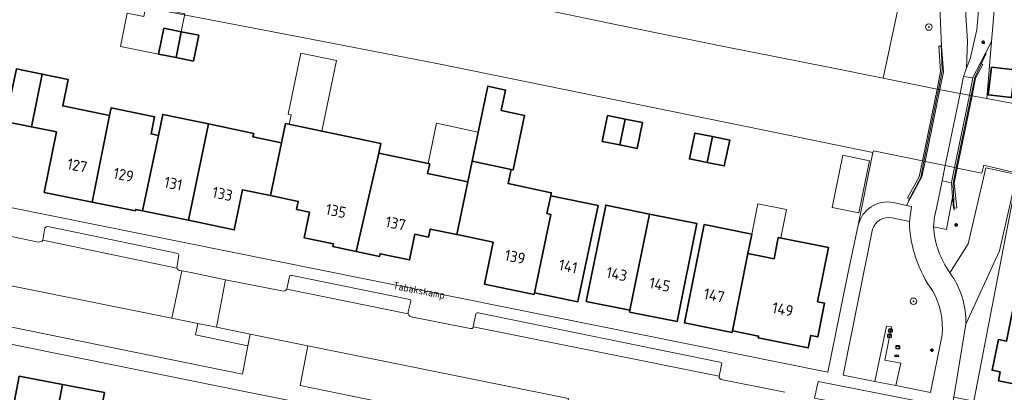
# Model space of a CAD drawing. Header units: metres. Extents: x 149984 to 156489, y 469398 to 478068.
# Tile 668 of 854: x 154516 to 154636, y 471860 to 471906. Entities that reach past the tile are written whole.
import ezdxf
from ezdxf.enums import TextEntityAlignment as Align

# ---------------------------------------------------------------- set-up
doc = ezdxf.new("R2010")
doc.units = ezdxf.units.M
doc.header["$LTSCALE"] = 0.75
for name, color, linetype, lineweight in [('B-WE-GK-BESCHOEIING-G', 252, 'GK-BESCHOEIING-SO', 18), ('B-WE-GR-BOOM-S', 252, 'Continuous', 25), ('B-WE-IE-MEUBILAIR-S', 252, 'Continuous', 25), ('B-WE-IE-TERREINAFSCHEIDING_KUNSTMATIG_HEKWERK-G', 252, 'IE-TERREINAFSCHEIDING_KUNSTMATIG-SO', 18), ('B-WE-KW-KUNSTWERK_DEK-GV', 6, 'Continuous', 18), ('B-WE-OG-BEBOUWING-GV', 6, 'Continuous', 35), ('B-WE-OG-BEBOUWING-T18', 1, 'Continuous', 18), ('B-WE-OG-BEBOUWING_LUIFEL-GV', 6, 'Continuous', 18), ('B-WE-OG-BEBOUWING_OVERBOUWING-GV', 6, 'Continuous', 18), ('B-WE-OG-TERREIN_BEGROEID-GV', 252, 'Continuous', 18), ('B-WE-OG-TERREIN_ERF-GV', 252, 'Continuous', 18), ('B-WE-OG-TOPOGRAFIE-T18', 7, 'Continuous', 18), ('B-WE-OG-WATER-GV', 252, 'Continuous', 18), ('B-WE-VH-GESLOTENVERHARDING_ASFALT-GV', 252, 'Continuous', 18), ('B-WE-VH-GESLOTENVERHARDING_BETON-GV', 252, 'Continuous', 18), ('B-WE-VH-HALFVERHARDING_GRASBETONSTEEN-GV', 252, 'Continuous', 18), ('B-WE-VH-OPENVERHARDING_STRAATBAKSTEEN-GV', 252, 'Continuous', 18), ('B-WE-VH-OPENVERHARDING_TEGEL-GV', 252, 'Continuous', 18)]:
    doc.layers.add(name, color=color, linetype=linetype, lineweight=lineweight)
doc.styles.add('NLCS-ISO', font='NLCS-ISO.ttf')
doc.styles.add('NLCS-ISO-M500-T18', font='NLCS-ISO.ttf', dxfattribs={"height": 0.9})
doc.styles.add('NLCS-ISO-M750-T18', font='NLCS-ISO.ttf', dxfattribs={"height": 1.35})
doc.linetypes.add('GK-BESCHOEIING-SO', pattern='A,18,-3,[1,NLCS.SHX,S=0.6,R=0,X=0,Y=0],-3', length=24)
doc.linetypes.add('IE-TERREINAFSCHEIDING_KUNSTMATIG-SO', pattern='A,4,[82,NLCS.SHX,S=0.75,R=90,X=0,Y=0],4,-2', length=10)

# ---------------------------------------------------------------- blocks, each defined once
blk = doc.blocks.new('SIE-MEUBILAIR_KAST_ELEKTRA-SO')
for points in [[(-1, 1), (1, 1), (1, 0.84), (-1, 0.84)], [(-1, 0.76), (1, 0.76), (1, -1), (-1, -1)]]:
    blk.add_lwpolyline(points, close=True)
at = {"style": 'NLCS-ISO'}
blk.add_text('et', height=0.75, dxfattribs=at).set_placement((0, 0), align=Align.MIDDLE_CENTER)
blk = doc.blocks.new('SIE-MEUBILAIR_KAST_RIOOL-SO')
for points in [[(-1, 1), (1, 1), (1, 0.84), (-1, 0.84)], [(-1, 0.76), (1, 0.76), (1, -1), (-1, -1)]]:
    blk.add_lwpolyline(points, close=True)
at = {"style": 'NLCS-ISO'}
blk.add_text('ri', height=0.75, dxfattribs=at).set_placement((0, 0), align=Align.MIDDLE_CENTER)
blk = doc.blocks.new('SIE-MEUBILAIR_PAAL_LICHTMAST-SO')
for points in [[(-0.62, 0), (-1, 0)], [(-0.71, 0.71), (-0.44, 0.44)], [(0, 1), (0, 0.62)], [(0.44, 0.44), (0.71, 0.71)], [(1, 0), (0.62, 0)], [(-0.71, -0.71), (-0.44, -0.44)], [(0, -0.62), (0, -1)], [(0.44, -0.44), (0.71, -0.71)]]:
    blk.add_lwpolyline(points)
blk.add_circle((0, 0), 0.5)
blk = doc.blocks.new('SIE-MEUBILAIR_PUT_RIOOLPUT-SO')
blk.add_ellipse((0, 0), major_axis=(1.25, 0), ratio=0.54)
at = {"style": 'NLCS-ISO'}
blk.add_text('ri', height=0.75, dxfattribs=at).set_placement((-0.04, 0.07), align=Align.MIDDLE_CENTER)
blk = doc.blocks.new('SGR-BOOM_GBKN-SO')
at = {"linetype": 'ByBlock', "lineweight": 18}
h = blk.add_hatch(color=0, dxfattribs=at)
h.dxf.hatch_style = 1
edge = h.paths.add_edge_path()
edge.add_arc((0, 0), 0.25, 0, 360)
at = {"color": 0, "linetype": 'ByBlock', "lineweight": 18}
for radius in [2, 0.25]:
    blk.add_circle((0, 0), radius, dxfattribs=at)
at = {"color": 0, "linetype": 'ByBlock', "lineweight": 18, "style": 'NLCS-ISO'}
blk.add_attdef('SOORT', (2.5, 0), '', height=1.5, dxfattribs=at)

msp = doc.modelspace()

# ---------------------------------------------------------------- linework, layer by layer
at = {"layer": 'B-WE-GK-BESCHOEIING-G', "flags": 128}
for points in [[(154445.683, 471935.293), (154457.761, 471932.784), (154467.364, 471930.588), (154478.549, 471928.253), (154485.988, 471926.546), (154497.2, 471924.149), (154508.97, 471921.658), (154521, 471919.074), (154531.451, 471916.863), (154543.248, 471914.354), (154554.601, 471912.014), (154566.129, 471909.615), (154576.603, 471907.466), (154583.651, 471906.033), (154588.496, 471905.001), (154601.674, 471902.335), (154614.227, 471899.86), (154620.841, 471898.517), (154627.405, 471897.185), (154627.752, 471897.114), (154627.862, 471897.092), (154630.211, 471896.65), (154631.335, 471896.439), (154631.662, 471896.377), (154633.448, 471896.041), (154637.76, 471895.23), (154649.412, 471892.981), (154663.852, 471890.202), (154677.127, 471887.659), (154690.331, 471885.196), (154702.88, 471882.887), (154716.12, 471880.424), (154728.608, 471878.16), (154742.195, 471875.651), (154754.701, 471873.48), (154766.296, 471871.38), (154778.841, 471869.151), (154785.011, 471868.152)], [(154637.036, 471885.886), (154637.299, 471886.929), (154633.077, 471887.927), (154632.873, 471886.949), (154629.856, 471887.576), (154629.542, 471887.641), (154628.414, 471887.875), (154625.957, 471888.386), (154625.633, 471888.453), (154623.439, 471888.909), (154619.671, 471889.661), (154619.61, 471889.46)]]:
    msp.add_lwpolyline(points, dxfattribs=at)
at = {"layer": 'B-WE-IE-TERREINAFSCHEIDING_KUNSTMATIG_HEKWERK-G', "flags": 128}
for points in [[(154627.583, 471897.149), (154628.046, 471899.439), (154627.899, 471902.618)], [(154631.544, 471896.399), (154631.993, 471898.589), (154633.394, 471901.504)], [(154625.82, 471888.414), (154627.583, 471897.149)], [(154629.74, 471887.6), (154631.544, 471896.399)], [(154623.926, 471883.607), (154625.422, 471886.442), (154625.82, 471888.414)], [(154629.5, 471882.434), (154629.351, 471885.706), (154629.74, 471887.6)]]:
    msp.add_lwpolyline(points, dxfattribs=at)
at = {"layer": 'B-WE-KW-KUNSTWERK_DEK-GV', "flags": 128}
msp.add_lwpolyline([(154627.405, 471897.185), (154625.633, 471888.453), (154625.957, 471888.386), (154628.414, 471887.875), (154629.542, 471887.641), (154629.856, 471887.576), (154631.662, 471896.377), (154631.335, 471896.439), (154630.211, 471896.65), (154627.862, 471897.092), (154627.752, 471897.114)], close=True, dxfattribs=at)
at = {"layer": 'B-WE-OG-BEBOUWING-GV', "flags": 128}
for points in [[(154535.512, 471904.161), (154533.393, 471904.589), (154532.749, 471901.436), (154534.868, 471901.008)], [(154534.868, 471901.008), (154536.987, 471900.58), (154537.631, 471903.733), (154535.512, 471904.161)], [(154518.6, 471898.998), (154515.453, 471899.633), (154514.8, 471896.398), (154509.115, 471897.546), (154509.071, 471897.33), (154507.184, 471887.979), (154507.14, 471887.763), (154512.924, 471886.596), (154514.255, 471893.193), (154517.294, 471892.579)], [(154634.028, 471899.848), (154633.637, 471896.476), (154636.477, 471896.146), (154636.869, 471899.518)], [(154517.294, 471892.579), (154520.333, 471891.966), (154518.849, 471884.614), (154524.652, 471883.443), (154526.779, 471893.98), (154521.093, 471895.128), (154521.746, 471898.363), (154518.6, 471898.998)], [(154570.871, 471888.402), (154575.601, 471887.411), (154575.859, 471887.357), (154577.245, 471893.97), (154574.415, 471894.563), (154574.939, 471897.066), (154572.781, 471897.518), (154572.257, 471895.015)], [(154524.652, 471883.443), (154529.945, 471882.374), (154529.98, 471882.547), (154530.8, 471882.382), (154532.721, 471891.55), (154531.834, 471891.736), (154532.256, 471893.822), (154526.963, 471894.89), (154526.779, 471893.98)], [(154530.8, 471882.382), (154536.374, 471881.215), (154538.831, 471892.94), (154533.257, 471894.108), (154532.721, 471891.55)], [(154588.825, 471890.385), (154589.47, 471893.538), (154587.348, 471893.962), (154586.703, 471890.809)], [(154536.374, 471881.215), (154541.948, 471880.047), (154542.971, 471884.931), (154546.348, 471884.224), (154547.701, 471890.632), (154544.226, 471891.36), (154544.317, 471891.791), (154538.831, 471892.94)], [(154546.348, 471884.224), (154549.725, 471883.516), (154549.522, 471882.547), (154551.088, 471882.219), (154550.432, 471879.087), (154554.024, 471878.335), (154553.956, 471878.012), (154556.785, 471877.419), (154559.545, 471889.377), (154559.791, 471890.552), (154548.193, 471892.981), (154547.701, 471890.632)], [(154589.47, 471893.538), (154588.825, 471890.385), (154590.946, 471889.96), (154591.591, 471893.113)], [(154599.454, 471888.256), (154600.084, 471891.396), (154597.967, 471891.82), (154597.304, 471888.687)], [(154599.454, 471888.256), (154601.537, 471887.838), (154602.2, 471890.971), (154600.084, 471891.396)], [(154559.545, 471889.377), (154556.785, 471877.419), (154559.613, 471876.827), (154559.681, 471877.15), (154563.263, 471876.399), (154563.919, 471879.531), (154565.573, 471879.185), (154565.776, 471880.154), (154569.002, 471879.478), (154570.345, 471885.889), (154565.465, 471886.911), (154565.711, 471888.086)], [(154569.603, 471879.352), (154573.43, 471878.55), (154572.364, 471873.461), (154578.403, 471872.196), (154578.448, 471872.411), (154580.443, 471881.934), (154579.973, 471882.033), (154580.428, 471884.206), (154580.505, 471884.574), (154575.238, 471885.677), (154575.601, 471887.411), (154570.871, 471888.402), (154570.345, 471885.889), (154569.002, 471879.478)], [(154586.184, 471883), (154580.428, 471884.206), (154579.973, 471882.033), (154580.443, 471881.934), (154578.448, 471872.411), (154583.733, 471871.304), (154583.785, 471871.554)], [(154590.071, 471870.269), (154592.454, 471881.979), (154587.131, 471883.062), (154587.081, 471882.817), (154584.749, 471871.352)], [(154592.454, 471881.979), (154590.071, 471870.269), (154590.029, 471870.053), (154595.796, 471868.907), (154598.204, 471880.809)], [(154599.097, 471880.69), (154596.708, 471868.726), (154602.493, 471867.57), (154602.534, 471867.771), (154602.537, 471867.786), (154604.413, 471877.181), (154604.883, 471879.534)], [(154604.122, 471867.454), (154605.708, 471867.122), (154605.665, 471866.906), (154611.755, 471865.69), (154612.058, 471867.21), (154612.921, 471867.038), (154613.738, 471871.127), (154612.875, 471871.299), (154614.195, 471877.909), (154608.105, 471879.125), (154607.59, 471876.546), (154606.002, 471876.863), (154604.413, 471877.181), (154602.537, 471867.786)], [(154644.415, 471859.983), (154646.764, 471871.654), (154646.554, 471871.696), (154646.083, 471869.343), (154642.852, 471869.961), (154642.916, 471870.219), (154643.386, 471872.573), (154637.319, 471873.786), (154635.84, 471866.509), (154634.867, 471866.71), (154634.109, 471862.977), (154635.082, 471862.779), (154634.864, 471861.702), (154640.934, 471860.468), (154641.001, 471860.672)], [(154519.282, 471851.844), (154521.066, 471861.236), (154515.781, 471862.24), (154513.548, 471850.491), (154518.833, 471849.486)], [(154521.066, 471861.236), (154519.282, 471851.844), (154518.833, 471849.486), (154523.932, 471848.517), (154524.38, 471850.875), (154526.165, 471860.267)]]:
    msp.add_lwpolyline(points, close=True, dxfattribs=at)
at = {"layer": 'B-WE-OG-BEBOUWING_LUIFEL-GV', "flags": 128}
for points in [[(154533.393, 471904.589), (154535.512, 471904.161), (154535.955, 471906.329), (154531.211, 471907.297), (154530.958, 471906.032), (154528.944, 471906.434), (154528.116, 471902.382), (154532.749, 471901.436)], [(154552.605, 471892.057), (154554.402, 471900.641), (154550.049, 471901.553), (154548.495, 471894.137), (154548.857, 471894.061), (154548.612, 471892.893)], [(154570.871, 471888.402), (154571.616, 471891.959), (154566.55, 471893.02), (154565.525, 471888.125), (154565.711, 471888.086), (154565.465, 471886.911), (154570.345, 471885.889)], [(154608.105, 471879.125), (154608.4, 471879.066), (154609.092, 471882.53), (154605.62, 471883.223), (154604.883, 471879.534), (154604.413, 471877.181), (154607.59, 471876.546)]]:
    msp.add_lwpolyline(points, close=True, dxfattribs=at)
at = {"layer": 'B-WE-OG-BEBOUWING_OVERBOUWING-GV', "flags": 128}
msp.add_lwpolyline([(154617.886, 471882.112), (154619.189, 471888.465), (154615.944, 471889.13), (154614.641, 471882.778)], close=True, dxfattribs=at)
at = {"layer": 'B-WE-OG-TERREIN_BEGROEID-GV', "flags": 128}
for points in [[(154629.063, 471920.111), (154628.511, 471920.271), (154626.305, 471909.346), (154623.29, 471909.956), (154620.841, 471898.517), (154627.405, 471897.185), (154627.842, 471899.339), (154627.61, 471902.385), (154627.944, 471902.4), (154627.753, 471907.129), (154627.86, 471910.906), (154628.436, 471916.045)], [(154632.053, 471920.761), (154631.934, 471919.605), (154630.94, 471909.614), (154630.912, 471906.14), (154631.115, 471903.015), (154631.005, 471899.742), (154631.446, 471900.846), (154632.236, 471904.376), (154633.623, 471920.358)], [(154634.036, 471902.962), (154632.67, 471900.283), (154632.96, 471900.16), (154632.1, 471898.509), (154631.662, 471896.377), (154633.448, 471896.041)], [(154537.222, 471867.294), (154537.535, 471868.659), (154534.376, 471869.296), (154511.57, 471873.889), (154510.465, 471869.1), (154542.95, 471862.506), (154543.595, 471865.944)], [(154549.96, 471861.115), (154581.56, 471854.646), (154582.575, 471859.552), (154550.912, 471865.939)]]:
    msp.add_lwpolyline(points, close=True, dxfattribs=at)
for points in [[(154624.116, 471883.775), (154623.822, 471883.958), (154625.241, 471886.521), (154625.633, 471888.453), (154623.439, 471888.909), (154619.671, 471889.661), (154619.61, 471889.46), (154617.818, 471880.621)], [(154631.901, 471859.198), (154637.036, 471885.886), (154637.299, 471886.929), (154633.077, 471887.927), (154632.873, 471886.949), (154629.856, 471887.576), (154629.478, 471885.733), (154629.815, 471882.72), (154629.405, 471882.692), (154629.301, 471884.052), (154628.567, 471880.098), (154626.97, 471880.436)], [(154628.973, 471874.828), (154631.186, 471878.352), (154633.333, 471887.617), (154637.119, 471886.793), (154634.996, 471877.494), (154630.927, 471868.57), (154629.457, 471859.688), (154631.901, 471859.198)], [(154622.069, 471883.385), (154623.675, 471883.032), (154624.116, 471883.775)], [(154624.047, 471881.055), (154621.934, 471881.503)], [(154619.566, 471880.126), (154615.991, 471862.387), (154619.851, 471861.614), (154621.253, 471868.355), (154621.853, 471868.24), (154621.053, 471864.212), (154622.985, 471863.848), (154622.393, 471861.104), (154626.622, 471860.256), (154628.034, 471867.271)]]:
    msp.add_lwpolyline(points, dxfattribs=at)
at = {"layer": 'B-WE-OG-TERREIN_BEGROEID-GV'}
for points in [[(154617.818, 471880.621, -0.4012914), (154622.069, 471883.385)], [(154621.934, 471881.503, 0.3922744), (154619.566, 471880.126)], [(154626.897, 471872.597, -0.1515731), (154624.047, 471881.055)], [(154626.97, 471880.436, 0.1368208), (154628.973, 471874.828)], [(154628.034, 471867.271, 0.1463047), (154626.897, 471872.597)]]:
    msp.add_lwpolyline(points, format="xyb", dxfattribs=at)
at = {"layer": 'B-WE-OG-TERREIN_ERF-GV', "flags": 128}
for points in [[(154508.97, 471921.658), (154521, 471919.074), (154531.451, 471916.863), (154543.248, 471914.354), (154554.601, 471912.014), (154566.129, 471909.615), (154576.603, 471907.466), (154583.651, 471906.033), (154588.496, 471905.001), (154601.674, 471902.335), (154614.227, 471899.86), (154620.841, 471898.517), (154623.29, 471909.956), (154625.673, 471921.093), (154611.37, 471925.235), (154575.372, 471935.599), (154555.3, 471941.365), (154531.679, 471948.012), (154501.648, 471951.919)], [(154515.453, 471899.633), (154518.6, 471898.998), (154521.746, 471898.363), (154521.093, 471895.128), (154526.779, 471893.98), (154526.963, 471894.89), (154532.256, 471893.822), (154531.834, 471891.736), (154532.721, 471891.55), (154533.257, 471894.108), (154538.831, 471892.94), (154544.317, 471891.791), (154544.226, 471891.36), (154547.701, 471890.632), (154548.193, 471892.981), (154559.791, 471890.552), (154559.545, 471889.377), (154565.711, 471888.086), (154565.465, 471886.911), (154570.345, 471885.889), (154570.871, 471888.402), (154572.257, 471895.015), (154572.781, 471897.518), (154574.939, 471897.066), (154574.415, 471894.563), (154577.245, 471893.97), (154575.859, 471887.357), (154575.601, 471887.411), (154575.238, 471885.677), (154580.505, 471884.574), (154580.428, 471884.206), (154586.184, 471883), (154583.785, 471871.554), (154583.733, 471871.304), (154578.448, 471872.411), (154578.403, 471872.196), (154572.364, 471873.461), (154573.43, 471878.55), (154569.603, 471879.352), (154569.002, 471879.478), (154565.776, 471880.154), (154565.573, 471879.185), (154563.919, 471879.531), (154563.263, 471876.399), (154559.681, 471877.15), (154559.613, 471876.827), (154556.785, 471877.419), (154553.956, 471878.012), (154554.024, 471878.335), (154550.432, 471879.087), (154551.088, 471882.219), (154549.522, 471882.547), (154549.725, 471883.516), (154546.348, 471884.224), (154542.971, 471884.931), (154541.948, 471880.047), (154536.374, 471881.215), (154530.8, 471882.382), (154529.98, 471882.547), (154529.945, 471882.374), (154524.652, 471883.443), (154518.849, 471884.614), (154520.333, 471891.966), (154517.294, 471892.579), (154514.255, 471893.193)], [(154585.421, 471851.922), (154543.215, 471860.396), (154501.118, 471868.888)], [(154640.934, 471860.468), (154634.864, 471861.702), (154635.082, 471862.779), (154634.109, 471862.977), (154634.867, 471866.71), (154635.84, 471866.509)], [(154515.781, 471862.24), (154521.066, 471861.236), (154526.165, 471860.267)]]:
    msp.add_lwpolyline(points, dxfattribs=at)
for points in [[(154462.036, 471908.219), (154459.667, 471896.526), (154454.13, 471897.648), (154448.612, 471898.766), (154450.101, 471906.117), (154446.984, 471906.748), (154444.854, 471896.708), (154476.899, 471890.401), (154541.28, 471877.423), (154614.138, 471862.742), (154616.551, 471874.713), (154617.818, 471880.621), (154619.61, 471889.46), (154606.183, 471892.214), (154566.565, 471900.29), (154550.258, 471903.456), (154450.11, 471922.663), (154449.479, 471919.38), (154448.285, 471913.168), (154451.402, 471912.536), (154450.981, 471910.459), (154456.508, 471909.339)], [(154785.011, 471868.152), (154785.141, 471868.849), (154788.772, 471899.368), (154735.48, 471906.013), (154670.821, 471914.044), (154635.35, 471918.452), (154634.036, 471902.962), (154633.448, 471896.041), (154637.76, 471895.23), (154649.412, 471892.981), (154663.852, 471890.202), (154677.127, 471887.659), (154690.331, 471885.196), (154702.88, 471882.887), (154716.12, 471880.424), (154728.608, 471878.16), (154742.195, 471875.651), (154754.701, 471873.48), (154766.296, 471871.38), (154778.841, 471869.151)], [(154534.868, 471901.008), (154532.749, 471901.436), (154533.393, 471904.589), (154535.512, 471904.161), (154537.631, 471903.733), (154536.987, 471900.58)], [(154634.028, 471899.848), (154636.869, 471899.518), (154636.477, 471896.146), (154633.637, 471896.476)], [(154588.825, 471890.385), (154586.703, 471890.809), (154587.348, 471893.962), (154589.47, 471893.538), (154591.591, 471893.113), (154590.946, 471889.96)], [(154600.084, 471891.396), (154602.2, 471890.971), (154601.537, 471887.838), (154599.454, 471888.256), (154597.304, 471888.687), (154597.967, 471891.82)], [(154637.036, 471885.886), (154631.901, 471859.198), (154677.504, 471849.918), (154758.487, 471833.605), (154780.201, 471829.4), (154783.037, 471852.456), (154783.246, 471854.159), (154777.601, 471855.448), (154656.446, 471881.819), (154655.389, 471876.626), (154653.327, 471877.046), (154651.265, 471877.466), (154652.293, 471882.723), (154649.549, 471883.32)], [(154587.081, 471882.817), (154587.131, 471883.062), (154592.454, 471881.979), (154598.204, 471880.809), (154595.796, 471868.907), (154590.029, 471870.053), (154590.071, 471870.269), (154584.749, 471871.352)], [(154596.708, 471868.726), (154599.097, 471880.69), (154604.883, 471879.534), (154604.413, 471877.181), (154606.002, 471876.863), (154607.59, 471876.546), (154608.105, 471879.125), (154614.195, 471877.909), (154612.875, 471871.299), (154613.738, 471871.127), (154612.921, 471867.038), (154612.058, 471867.21), (154611.755, 471865.69), (154605.665, 471866.906), (154605.708, 471867.122), (154604.122, 471867.454), (154602.537, 471867.786), (154602.534, 471867.771), (154602.493, 471867.57)]]:
    msp.add_lwpolyline(points, close=True, dxfattribs=at)
at = {"layer": 'B-WE-OG-WATER-GV', "flags": 128}
for points in [[(154450.11, 471922.663), (154550.258, 471903.456), (154566.565, 471900.29), (154606.183, 471892.214), (154619.61, 471889.46), (154619.671, 471889.661), (154623.439, 471888.909), (154625.633, 471888.453), (154625.957, 471888.386), (154628.414, 471887.875), (154629.542, 471887.641), (154629.856, 471887.576), (154632.873, 471886.949), (154633.077, 471887.927), (154637.299, 471886.929)], [(154637.76, 471895.23), (154633.448, 471896.041), (154631.662, 471896.377), (154631.335, 471896.439), (154630.211, 471896.65), (154627.862, 471897.092), (154627.752, 471897.114), (154627.405, 471897.185), (154620.841, 471898.517), (154614.227, 471899.86), (154601.674, 471902.335), (154588.496, 471905.001), (154583.651, 471906.033), (154576.603, 471907.466), (154566.129, 471909.615), (154554.601, 471912.014), (154543.248, 471914.354), (154531.451, 471916.863), (154521, 471919.074), (154508.97, 471921.658)]]:
    msp.add_lwpolyline(points, dxfattribs=at)
at = {"layer": 'B-WE-VH-GESLOTENVERHARDING_ASFALT-GV', "flags": 128}
for points in [[(154627.753, 471907.129), (154627.944, 471902.4), (154628.2, 471899.293), (154627.752, 471897.114), (154627.862, 471897.092), (154630.211, 471896.65), (154630.632, 471898.706), (154630.634, 471898.711), (154631.005, 471899.742), (154631.115, 471903.015), (154630.912, 471906.14)], [(154626.97, 471880.436), (154627.101, 471881.659), (154627.352, 471882.685), (154628.035, 471886.023), (154628.414, 471887.875), (154625.957, 471888.386), (154625.572, 471886.517), (154624.116, 471883.775), (154623.675, 471883.032), (154624.316, 471882.892), (154624.047, 471881.055)], [(154628.909, 471856.372), (154629.457, 471859.688), (154630.927, 471868.57)], [(154628.034, 471867.271), (154626.622, 471860.256)]]:
    msp.add_lwpolyline(points, dxfattribs=at)
for points in [[(154630.211, 471896.65), (154627.862, 471897.092), (154627.752, 471897.114), (154625.957, 471888.386), (154628.414, 471887.875)], [(154631.335, 471896.439), (154630.211, 471896.65), (154628.414, 471887.875), (154629.542, 471887.641)]]:
    msp.add_lwpolyline(points, close=True, dxfattribs=at)
at = {"layer": 'B-WE-VH-GESLOTENVERHARDING_ASFALT-GV'}
for points in [[(154624.047, 471881.055, 0.1515731), (154626.897, 471872.597)], [(154628.973, 471874.828, -0.1368208), (154626.97, 471880.436)], [(154630.927, 471868.57, 0.16084), (154628.973, 471874.828)], [(154626.897, 471872.597, -0.1463047), (154628.034, 471867.271)]]:
    msp.add_lwpolyline(points, format="xyb", dxfattribs=at)
at = {"layer": 'B-WE-VH-GESLOTENVERHARDING_BETON-GV', "flags": 128}
for points in [[(154628.2, 471899.293), (154627.944, 471902.4), (154627.61, 471902.385), (154627.842, 471899.339), (154627.405, 471897.185), (154627.752, 471897.114)], [(154632.1, 471898.509), (154632.96, 471900.16), (154632.67, 471900.283), (154631.771, 471898.577), (154631.768, 471898.564), (154631.335, 471896.439), (154631.662, 471896.377)], [(154630.211, 471896.65), (154631.335, 471896.439), (154631.768, 471898.564), (154630.634, 471898.711), (154630.632, 471898.706)], [(154627.752, 471897.114), (154627.405, 471897.185), (154625.633, 471888.453), (154625.957, 471888.386)], [(154631.662, 471896.377), (154631.335, 471896.439), (154629.542, 471887.641), (154629.856, 471887.576)], [(154625.572, 471886.517), (154625.957, 471888.386), (154625.633, 471888.453), (154625.241, 471886.521), (154623.822, 471883.958), (154624.116, 471883.775)], [(154629.542, 471887.641), (154628.414, 471887.875), (154628.035, 471886.023), (154629.169, 471885.781), (154629.167, 471885.803)], [(154629.856, 471887.576), (154629.542, 471887.641), (154629.167, 471885.803), (154629.169, 471885.781), (154629.301, 471884.052), (154629.405, 471882.692), (154629.815, 471882.72), (154629.478, 471885.733)]]:
    msp.add_lwpolyline(points, close=True, dxfattribs=at)
at = {"layer": 'B-WE-VH-HALFVERHARDING_GRASBETONSTEEN-GV', "flags": 128}
for points in [[(154634.996, 471877.494), (154637.119, 471886.793), (154633.333, 471887.617), (154631.186, 471878.352), (154628.973, 471874.828)], [(154630.927, 471868.57), (154634.996, 471877.494)]]:
    msp.add_lwpolyline(points, dxfattribs=at)
at = {"layer": 'B-WE-VH-HALFVERHARDING_GRASBETONSTEEN-GV'}
msp.add_lwpolyline([(154628.973, 471874.828, -0.16084), (154630.927, 471868.57)], format="xyb", dxfattribs=at)
at = {"layer": 'B-WE-VH-HALFVERHARDING_GRASBETONSTEEN-GV', "flags": 128}
msp.add_lwpolyline([(154537.535, 471868.659), (154537.222, 471867.294), (154543.595, 471865.944), (154543.866, 471867.385), (154539.805, 471868.202)], close=True, dxfattribs=at)
at = {"layer": 'B-WE-VH-OPENVERHARDING_STRAATBAKSTEEN-GV', "flags": 128}
for points in [[(154535.139, 471877.125), (154534.927, 471877.224), (154519.283, 471880.45), (154519.17, 471880.436), (154519.073, 471880.407), (154518.991, 471880.341), (154518.924, 471880.251), (154518.657, 471878.819), (154534.985, 471875.404), (154535.207, 471876.958), (154535.171, 471877.048)], [(154534.376, 471869.296), (154537.535, 471868.659), (154539.805, 471868.202), (154540.884, 471873.972), (154539.557, 471874.27), (154536.72, 471874.867), (154535.586, 471875.074)], [(154563.313, 471871.599), (154548.979, 471874.512), (154548.839, 471874.512), (154548.771, 471874.496), (154548.703, 471874.465), (154548.653, 471874.392), (154548.391, 471873.06), (154548.324, 471872.821), (154563.083, 471869.842), (154563.078, 471870.063), (154563.417, 471871.377), (154563.403, 471871.459), (154563.385, 471871.545)], [(154601.187, 471863.879), (154601.006, 471863.974), (154571.592, 471869.964), (154571.484, 471869.955), (154571.362, 471869.914), (154571.308, 471869.833), (154571.014, 471868.256), (154600.916, 471862.271), (154601.223, 471863.785)], [(154612.935, 471861.602), (154612.523, 471859.588), (154624.569, 471857.219), (154624.923, 471859.272)]]:
    msp.add_lwpolyline(points, close=True, dxfattribs=at)
for points in [[(154511.57, 471873.889), (154534.376, 471869.296), (154535.586, 471875.074), (154535.261, 471875.121), (154535.085, 471875.228), (154535.004, 471875.309), (154534.985, 471875.404), (154518.657, 471878.819), (154518.585, 471878.692), (154518.467, 471878.62), (154518.318, 471878.58), (154518.133, 471878.575), (154511.308, 471879.978)], [(154608.906, 471860.289), (154601.169, 471861.86), (154600.988, 471861.96), (154600.911, 471862.077), (154600.916, 471862.271), (154571.014, 471868.256), (154570.955, 471868.139), (154570.87, 471868.053), (154570.653, 471868.035), (154563.475, 471869.458), (154563.268, 471869.544), (154563.164, 471869.675), (154563.083, 471869.842), (154548.324, 471872.821), (154548.215, 471872.712), (154548.093, 471872.622), (154547.931, 471872.608), (154540.884, 471873.972), (154539.805, 471868.202), (154543.866, 471867.385), (154550.912, 471865.939), (154582.575, 471859.552)]]:
    msp.add_lwpolyline(points, dxfattribs=at)
at = {"layer": 'B-WE-VH-OPENVERHARDING_TEGEL-GV', "flags": 128}
for points in [[(154635.651, 471921.923), (154632.656, 471922.745), (154632.197, 471922.872), (154632.144, 471921.641), (154632.053, 471920.761), (154633.623, 471920.358), (154632.236, 471904.376), (154631.446, 471900.846), (154631.005, 471899.742), (154630.634, 471898.711), (154631.768, 471898.564), (154631.771, 471898.577), (154632.67, 471900.283), (154634.036, 471902.962), (154635.35, 471918.452)], [(154617.818, 471880.621), (154616.551, 471874.713), (154614.138, 471862.742), (154541.28, 471877.423), (154476.899, 471890.401)], [(154621.934, 471881.503), (154624.047, 471881.055), (154624.316, 471882.892), (154623.675, 471883.032), (154622.069, 471883.385)], [(154511.308, 471879.978), (154518.133, 471878.575), (154518.318, 471878.58), (154518.467, 471878.62), (154518.585, 471878.692), (154518.657, 471878.819), (154518.924, 471880.251), (154518.991, 471880.341), (154519.073, 471880.407), (154519.17, 471880.436), (154519.283, 471880.45), (154534.927, 471877.224), (154535.139, 471877.125), (154535.171, 471877.048), (154535.207, 471876.958), (154534.985, 471875.404), (154535.004, 471875.309), (154535.085, 471875.228), (154535.261, 471875.121), (154535.586, 471875.074), (154536.72, 471874.867), (154539.557, 471874.27), (154540.884, 471873.972), (154547.931, 471872.608), (154548.093, 471872.622), (154548.215, 471872.712), (154548.324, 471872.821), (154548.391, 471873.06), (154548.653, 471874.392), (154548.703, 471874.465), (154548.771, 471874.496), (154548.839, 471874.512), (154548.979, 471874.512)], [(154626.622, 471860.256), (154622.393, 471861.104), (154619.851, 471861.614), (154615.991, 471862.387), (154619.566, 471880.126)], [(154548.979, 471874.512), (154563.313, 471871.599), (154563.385, 471871.545), (154563.403, 471871.459), (154563.417, 471871.377), (154563.078, 471870.063), (154563.083, 471869.842), (154563.164, 471869.675), (154563.268, 471869.544), (154563.475, 471869.458), (154570.653, 471868.035), (154570.87, 471868.053), (154570.955, 471868.139), (154571.014, 471868.256), (154571.308, 471869.833), (154571.362, 471869.914), (154571.484, 471869.955), (154571.592, 471869.964), (154601.006, 471863.974), (154601.187, 471863.879), (154601.223, 471863.785), (154600.916, 471862.271), (154600.911, 471862.077), (154600.988, 471861.96), (154601.169, 471861.86), (154608.906, 471860.289)], [(154501.118, 471868.888), (154543.215, 471860.396), (154585.421, 471851.922)], [(154581.56, 471854.646), (154549.96, 471861.115), (154550.912, 471865.939), (154543.866, 471867.385), (154543.595, 471865.944), (154542.95, 471862.506), (154510.465, 471869.1)], [(154612.523, 471859.588), (154612.935, 471861.602), (154624.923, 471859.272)]]:
    msp.add_lwpolyline(points, dxfattribs=at)
for points in [[(154629.301, 471884.052), (154629.169, 471885.781), (154628.035, 471886.023), (154627.352, 471882.685), (154627.101, 471881.659), (154626.97, 471880.436), (154628.567, 471880.098)], [(154622.985, 471863.848), (154621.053, 471864.212), (154621.853, 471868.24), (154621.253, 471868.355), (154619.851, 471861.614), (154622.393, 471861.104)]]:
    msp.add_lwpolyline(points, close=True, dxfattribs=at)
at = {"layer": 'B-WE-VH-OPENVERHARDING_TEGEL-GV'}
for points in [[(154622.069, 471883.385, 0.4012914), (154617.818, 471880.621)], [(154619.566, 471880.126, -0.3922744), (154621.934, 471881.503)]]:
    msp.add_lwpolyline(points, format="xyb", dxfattribs=at)

# ---------------------------------------------------------------- block references
at = {"layer": 'B-WE-GR-BOOM-S', "xscale": 0.2, "yscale": 0.2, "zscale": 0.2}
for p in [(154626.417, 471904.732), (154624.54, 471871.364)]:
    msp.add_blockref('SGR-BOOM_GBKN-SO', p, dxfattribs=at)
at = {"layer": 'B-WE-IE-MEUBILAIR-S', "xscale": 0.2, "yscale": 0.2, "zscale": 0.2}
for name, p in [('SIE-MEUBILAIR_PAAL_LICHTMAST-SO', (154633.016, 471902.873)), ('SIE-MEUBILAIR_PAAL_LICHTMAST-SO', (154629.739, 471880.655)), ('SIE-MEUBILAIR_KAST_ELEKTRA-SO', (154621.63, 471867.165)), ('SIE-MEUBILAIR_KAST_ELEKTRA-SO', (154621.757, 471867.791)), ('SIE-MEUBILAIR_PUT_RIOOLPUT-SO', (154622.497, 471864.732)), ('SIE-MEUBILAIR_KAST_RIOOL-SO', (154622.627, 471865.769)), ('SIE-MEUBILAIR_PAAL_LICHTMAST-SO', (154626.788, 471865.426))]:
    msp.add_blockref(name, p, dxfattribs=at)

# ---------------------------------------------------------------- texts
at = {"layer": 'B-WE-OG-BEBOUWING-T18', "style": 'NLCS-ISO-M750-T18'}
for s, rotation, p in [('127', 348.6, (154522.855, 471887.886)), ('129', 348.6, (154528.489, 471886.749)), ('131', 348.2, (154534.539, 471885.686)), ('133', 348.2, (154540.517, 471884.434)), ('135', 348.2, (154554.321, 471882.36)), ('137', 348.2, (154561.572, 471880.84)), ('139', 348.2, (154576.095, 471876.766)), ('141', 348.2, (154582.56, 471875.636)), ('143', 348.5, (154588.462, 471874.678)), ('145', 348.8, (154593.699, 471873.402)), ('147', 348.7, (154600.309, 471872.085)), ('149', 348.7, (154608.651, 471870.389))]:
    msp.add_text(s, height=1.35, rotation=rotation, dxfattribs=at).set_placement(p, align=Align.MIDDLE)
at = {"layer": 'B-WE-OG-TOPOGRAFIE-T18', "style": 'NLCS-ISO-M500-T18'}
msp.add_text('Tabakskamp', height=0.9, rotation=348.8, dxfattribs=at).set_placement((154564.404, 471872.564), align=Align.MIDDLE)

doc.saveas('drawing.dxf')
